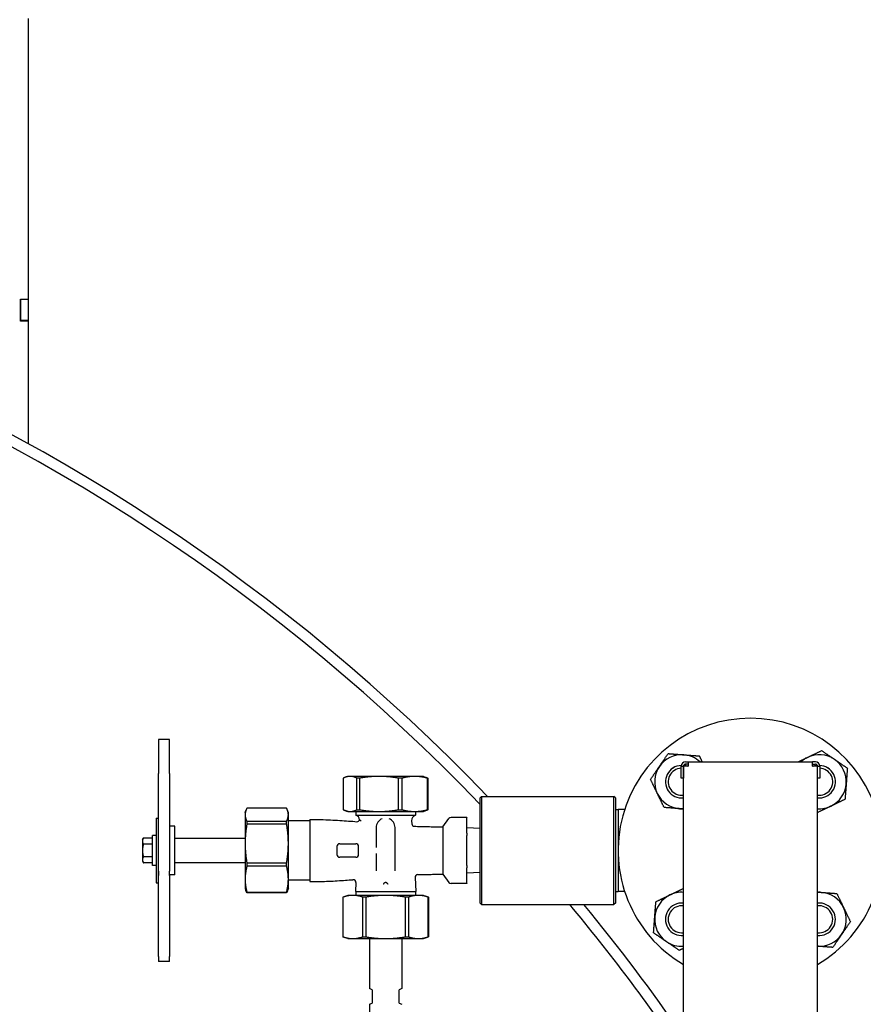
# Model space of a CAD drawing. Header units: inches. Extents: x 5 to 1128, y -85 to 748.
# Tile 293 of 656: x 413 to 433, y 313 to 336. Entities that reach past the tile are written whole.
import ezdxf

# ---------------------------------------------------------------- set-up
doc = ezdxf.new("R2010")
doc.units = ezdxf.units.IN
doc.header["$LTSCALE"] = 32
doc.header["$MEASUREMENT"] = 0
doc.layers.add('Visible (ANSI)', color=7, linetype='Continuous', lineweight=30)

msp = doc.modelspace()

# ---------------------------------------------------------------- linework, layer by layer
at = {"layer": 'Visible (ANSI)'}
for p, q in [((413.68688, 336.29117), (413.68688, 329.80117)), ((413.50758, 329.80117), (413.68688, 329.80117)), ((413.50758, 329.29117), (413.50758, 329.80117)), ((413.50758, 329.79117), (413.50758, 329.30117)), ((413.68688, 329.79117), (413.50758, 329.79117)), ((413.68688, 329.80117), (413.68688, 329.79117)), ((413.68688, 329.79117), (413.68688, 329.30117)), ((413.68688, 329.30117), (413.50758, 329.30117)), ((413.68688, 329.29117), (413.50758, 329.29117)), ((413.68688, 329.30117), (413.68688, 329.29117)), ((413.68688, 329.29117), (413.68688, 326.45574)), ((416.70116, 319.61213), (416.70116, 318.82521)), ((416.95116, 319.61213), (416.70116, 319.61213)), ((416.95116, 318.82521), (416.95116, 319.61213)), ((428.88766, 319.09617), (428.95116, 319.09617)), ((428.95116, 319.09617), (431.82616, 319.09617)), ((428.95116, 319.09617), (428.95116, 318.99617)), ((431.82616, 318.99617), (431.82616, 319.09617)), ((431.88966, 319.09617), (431.82616, 319.09617)), ((428.78766, 318.99617), (428.83766, 318.99617)), ((428.78766, 318.72117), (428.78766, 318.99617)), ((428.83766, 318.99617), (428.83766, 318.72117)), ((428.83866, 293.09617), (428.83866, 318.99617)), ((428.93866, 318.99617), (428.83866, 318.99617)), ((428.95116, 319.04617), (428.88766, 319.04617)), ((428.88866, 319.04617), (428.88866, 318.99617)), ((428.93866, 318.99617), (428.95116, 318.99617)), ((431.82616, 319.04617), (431.88966, 319.04617)), ((431.82616, 318.99617), (431.83866, 318.99617)), ((431.93866, 318.99617), (431.83866, 318.99617)), ((431.88866, 318.99617), (431.88866, 319.04617)), ((431.93866, 293.09617), (431.93866, 318.99617)), ((431.93966, 318.72117), (431.93966, 318.99617)), ((431.93966, 318.99617), (431.98966, 318.99617)), ((431.98966, 318.99617), (431.98966, 318.72117)), ((416.70116, 316.5666), (416.70116, 318.82521)), ((416.95116, 318.82521), (416.95116, 316.5666)), ((420.97214, 318.71987), (420.97214, 317.98927)), ((421.07616, 318.76082), (421.01941, 318.74017)), ((421.12945, 318.76082), (421.07616, 318.76082)), ((421.80071, 318.76082), (421.12945, 318.76082)), ((421.34978, 318.71987), (421.28675, 318.71987)), ((421.28675, 317.98927), (421.28675, 318.71987)), ((421.34978, 318.71987), (421.34978, 317.98927)), ((422.62242, 318.76082), (421.80071, 318.76082)), ((422.32879, 318.71987), (422.25164, 318.71987)), ((422.25164, 317.98927), (422.25164, 318.71987)), ((422.32879, 318.71987), (422.32879, 317.98927)), ((422.82616, 318.76082), (422.62242, 318.76082)), ((422.82616, 318.76082), (422.8829, 318.74017)), ((422.93017, 318.71987), (422.91605, 318.71987)), ((422.91605, 317.98927), (422.91605, 318.71987)), ((422.93017, 318.71987), (422.93017, 317.98927)), ((428.83766, 318.72117), (428.78766, 318.72117)), ((431.98966, 318.72117), (431.93966, 318.72117)), ((424.13866, 318.26492), (424.16991, 318.29617)), ((424.13866, 315.82742), (424.13866, 318.26492)), ((424.16991, 318.29617), (424.16991, 315.79617)), ((424.16991, 318.29617), (427.23241, 318.29617)), ((427.23241, 315.79617), (427.23241, 318.29617)), ((427.26366, 318.26492), (427.23241, 318.29617)), ((427.26366, 318.26492), (427.26366, 315.82742)), ((418.70116, 317.92117), (418.72003, 317.97302)), ((418.70116, 317.92117), (418.70116, 317.87222)), ((419.66021, 318.02317), (418.7421, 318.02317)), ((419.70116, 317.92117), (419.68229, 317.97302)), ((419.70116, 317.87222), (419.70116, 317.92117)), ((421.07616, 317.94832), (421.01941, 317.96897)), ((421.07616, 317.94832), (421.12945, 317.94832)), ((421.12945, 317.94832), (421.80071, 317.94832)), ((421.26366, 317.94832), (421.26366, 317.86117)), ((421.28675, 317.98927), (421.34978, 317.98927)), ((421.80071, 317.94832), (422.62242, 317.94832)), ((422.25164, 317.98927), (422.32879, 317.98927)), ((422.62242, 317.94832), (422.82616, 317.94832)), ((422.63866, 317.94832), (422.63866, 317.86117)), ((422.82616, 317.94832), (422.8829, 317.96897)), ((422.91605, 317.98927), (422.93017, 317.98927)), ((427.26366, 317.99453), (427.32616, 317.99617)), ((427.32616, 317.99617), (427.32616, 316.09617)), ((427.47986, 317.99617), (427.32616, 317.99617)), ((416.64116, 317.79617), (416.64116, 316.29617)), ((416.64116, 317.79617), (416.70116, 317.79617)), ((418.70116, 317.87222), (418.70116, 317.2093)), ((418.7421, 317.72127), (418.7421, 317.65902)), ((418.7421, 317.72127), (419.66021, 317.72127)), ((419.66021, 317.65902), (419.66021, 317.72127)), ((419.70116, 317.2093), (419.70116, 317.87222)), ((420.20116, 317.73367), (419.70116, 317.73367)), ((420.20116, 317.76472), (420.20116, 316.32762)), ((421.26366, 317.86117), (422.63866, 317.86117)), ((422.55252, 317.73477), (422.55666, 317.66604)), ((423.27616, 317.59617), (423.41403, 317.78328)), ((423.82616, 317.80871), (423.46435, 317.80871)), ((423.82616, 317.80871), (423.82616, 317.80033)), ((423.82616, 317.45031), (423.82616, 317.80033)), ((417.07616, 317.60867), (416.96678, 317.60867)), ((417.07616, 316.48367), (417.07616, 317.60867)), ((419.66021, 317.65902), (418.7421, 317.65902)), ((421.73241, 317.57742), (421.73241, 317.11543)), ((422.16991, 316.57984), (422.16991, 317.57742)), ((423.27616, 317.59617), (423.27616, 316.49617)), ((424.13866, 317.55753), (423.82616, 317.57117)), ((416.32616, 317.29617), (416.34849, 317.33484)), ((416.32616, 317.29617), (416.32616, 317.26268)), ((416.32616, 317.26268), (416.32616, 317.04617)), ((416.56116, 317.33484), (416.34849, 317.33484)), ((416.56116, 316.70217), (416.56116, 317.39017)), ((416.64116, 317.39017), (416.56116, 317.39017)), ((418.70116, 317.32742), (417.07616, 317.32742)), ((423.82616, 317.45031), (423.82616, 317.39619)), ((423.82616, 316.69615), (423.82616, 317.39619)), ((416.32616, 317.04617), (416.32616, 316.82966)), ((416.56116, 317.19051), (416.34849, 317.19051)), ((418.70116, 317.2093), (418.70116, 316.38325)), ((419.70116, 316.38325), (419.70116, 317.2093)), ((420.82616, 317.13992), (420.82616, 316.95242)), ((420.88866, 317.20242), (421.26366, 317.20242)), ((421.32616, 316.95242), (421.32616, 317.13992)), ((416.32616, 316.82966), (416.32616, 316.79617)), ((416.32616, 316.79617), (416.34849, 316.75749)), ((416.56116, 316.90183), (416.34849, 316.90183)), ((421.26366, 316.88992), (420.88866, 316.88992)), ((421.73241, 316.97691), (421.73241, 316.57984)), ((416.56116, 316.75749), (416.34849, 316.75749)), ((416.64116, 316.70217), (416.56116, 316.70217)), ((416.70116, 316.5666), (416.70116, 316.46953)), ((416.70116, 316.46953), (416.70116, 316.5666)), ((416.95116, 316.46953), (416.95116, 316.5666)), ((418.70116, 316.76492), (417.07616, 316.76492)), ((418.7421, 316.75958), (418.7421, 316.68202)), ((418.7421, 316.75958), (419.66021, 316.75958)), ((419.66021, 316.68202), (418.7421, 316.68202)), ((419.66021, 316.68202), (419.66021, 316.75958)), ((423.82616, 316.69615), (423.82616, 316.64202)), ((423.82616, 316.29201), (423.82616, 316.64202)), ((416.70116, 314.59115), (416.70116, 316.46953)), ((416.95116, 316.46953), (416.95116, 314.59115)), ((417.07616, 316.48367), (416.96678, 316.48367)), ((418.70116, 316.38325), (418.70116, 316.17117)), ((419.70116, 316.17117), (419.70116, 316.38325)), ((420.20116, 316.35867), (419.70116, 316.35867)), ((422.63164, 316.42167), (422.65116, 316.09767)), ((423.27616, 316.49617), (423.41403, 316.30906)), ((424.13866, 316.53481), (423.82616, 316.52117)), ((416.64116, 316.29617), (416.70116, 316.29617)), ((418.70116, 316.17117), (418.72003, 316.11932)), ((419.70116, 316.17117), (419.68229, 316.11932)), ((421.26369, 316.30566), (421.25116, 316.09767)), ((421.25116, 316.09767), (422.65116, 316.09767)), ((421.26366, 316.09767), (421.26366, 316.00867)), ((422.63866, 316.09767), (422.63866, 316.00867)), ((423.82616, 316.28363), (423.46435, 316.28363)), ((423.82616, 316.29201), (423.82616, 316.28363)), ((427.26366, 316.09781), (427.32616, 316.09617)), ((427.47986, 316.09617), (427.32616, 316.09617)), ((418.7421, 316.08448), (418.7421, 316.06916)), ((418.7421, 316.08448), (419.66021, 316.08448)), ((419.66021, 316.06916), (418.7421, 316.06916)), ((419.66021, 316.06916), (419.66021, 316.08448)), ((421.07616, 316.00867), (420.96366, 315.96772)), ((420.96451, 315.96772), (420.96366, 315.96772)), ((420.96366, 315.96772), (420.96366, 315.04962)), ((420.96451, 315.96772), (420.96451, 315.04962)), ((421.19339, 316.00867), (421.07616, 316.00867)), ((421.95116, 316.00867), (421.19339, 316.00867)), ((421.49341, 315.96772), (421.42226, 315.96772)), ((421.42226, 315.04962), (421.42226, 315.96772)), ((421.49341, 315.96772), (421.49341, 315.04962)), ((422.70893, 316.00867), (421.95116, 316.00867)), ((422.48006, 315.96772), (422.4089, 315.96772)), ((422.4089, 315.04962), (422.4089, 315.96772)), ((422.48006, 315.96772), (422.48006, 315.04962)), ((422.82616, 316.00867), (422.70893, 316.00867)), ((422.82616, 316.00867), (422.93866, 315.96772)), ((422.93866, 315.96772), (422.9378, 315.96772)), ((422.9378, 315.04962), (422.9378, 315.96772)), ((422.93866, 315.96772), (422.93866, 315.04962)), ((424.13866, 315.82742), (424.16991, 315.79617)), ((424.16991, 315.79617), (427.23241, 315.79617)), ((427.26366, 315.82742), (427.23241, 315.79617)), ((421.07616, 315.00867), (420.96366, 315.04962)), ((420.96366, 315.04962), (420.96451, 315.04962)), ((421.07616, 315.00867), (421.19339, 315.00867)), ((421.19339, 315.00867), (421.95116, 315.00867)), ((421.42226, 315.04962), (421.49341, 315.04962)), ((421.57616, 315.00867), (421.57616, 313.85331)), ((421.95116, 315.00867), (422.70893, 315.00867)), ((422.32616, 315.00867), (422.32616, 313.85331)), ((422.4089, 315.04962), (422.48006, 315.04962)), ((422.70893, 315.00867), (422.82616, 315.00867)), ((422.82616, 315.00867), (422.93866, 315.04962)), ((422.9378, 315.04962), (422.93866, 315.04962)), ((416.70116, 314.59115), (416.70116, 314.4802)), ((416.95116, 314.4802), (416.95116, 314.59115)), ((416.95116, 314.4802), (416.70116, 314.4802)), ((421.63866, 313.82742), (421.57616, 313.85331)), ((421.63866, 313.82742), (421.63866, 313.51492)), ((422.32616, 313.85331), (422.26366, 313.82742)), ((422.26366, 313.51492), (422.26366, 313.82742)), ((421.57616, 313.48903), (421.63866, 313.51492)), ((421.57616, 313.48903), (421.57616, 313.14617)), ((422.26366, 313.51492), (422.32616, 313.48903))]:
    msp.add_line(p, q, dxfattribs=at)
for centre, radius, start, end in [((392.12125, 287.39305), 44.62029, 43.834686, 94.726002), ((392.12125, 287.39305), 44.37029, 43.81363, 94.722655), ((430.38866, 317.04617), 3.06, 300.433365, 239.566635), ((428.79767, 318.63716), 0.625, 85.713388, 145.713388), ((428.88766, 318.99617), 0.1, 90, 180), ((428.79767, 318.63716), 0.625, 47.257857, 85.713388), ((431.97965, 318.63716), 0.625, 115.713388, 132.742143), ((431.97965, 318.63716), 0.625, 55.713388, 115.713388), ((431.88966, 318.99617), 0.1, 0, 90), ((431.97965, 318.63716), 0.625, 355.713388, 55.713388), ((428.79767, 318.63716), 0.625, 145.713388, 205.713388), ((428.79767, 318.63716), 0.37513, 91.331825, 276.273263), ((428.79767, 318.63716), 0.375, 91.335413, 276.275389), ((428.79767, 318.63716), 0.3125, 91.835565, 277.537139), ((428.88766, 318.99617), 0.05, 90, 180), ((428.79767, 318.63716), 0.3125, 82.462861, 82.647766), ((428.79767, 318.63716), 0.375, 75.957552, 83.586646), ((428.79767, 318.63716), 0.37513, 75.962387, 83.583412), ((431.97965, 318.63716), 0.37513, 96.416588, 104.037613), ((431.97965, 318.63716), 0.375, 96.413354, 104.042448), ((431.88966, 318.99617), 0.05, 0, 90), ((431.97965, 318.63716), 0.37513, 263.726737, 88.668175), ((431.97965, 318.63716), 0.375, 263.724611, 88.664587), ((431.97965, 318.63716), 0.3125, 262.462861, 88.164435), ((431.97965, 318.63716), 0.3125, 97.352234, 97.537139), ((431.97965, 318.63716), 0.625, 295.713388, 355.713388), ((428.79767, 318.63716), 0.625, 205.713388, 265.713388), ((428.79767, 318.63716), 0.625, 265.713388, 273.760409), ((431.97965, 318.63716), 0.625, 266.239591, 295.713388), ((421.22502, 317.74229), 0.125, 6.544845, 71.994266), ((421.28963, 317.77543), 0.0625, 265.040364, 342.402259), ((421.95116, 317.57742), 0.21875, 110.91922, 180), ((421.95116, 317.57742), 0.21875, 0, 69.08078), ((422.6773, 317.74229), 0.125, 108.005734, 183.447874), ((423.46435, 317.74621), 0.0625, 90, 143.615648), ((416.96678, 317.59304), 0.01562, 90, 180), ((422.61905, 317.6698), 0.0625, 183.447874, 267.617645), ((420.88866, 317.13992), 0.0625, 90, 180), ((421.26366, 317.13992), 0.0625, 0, 90), ((420.88866, 316.95242), 0.0625, 180, 270), ((421.26366, 316.95242), 0.0625, 270, 0), ((421.2013, 316.30942), 0.0625, 356.552126, 94.715029), ((422.69402, 316.42543), 0.0625, 92.023335, 183.447874), ((423.46435, 316.34613), 0.0625, 216.384352, 270), ((428.79767, 315.45518), 0.625, 115.713388, 175.713388), ((428.79767, 315.45518), 0.625, 86.239591, 115.713388), ((431.97965, 315.45518), 0.625, 85.713388, 93.760409), ((431.97965, 315.45518), 0.625, 25.713388, 85.713388), ((392.12125, 287.39305), 44.37029, 34.154948, 39.802129), ((392.12125, 287.39305), 44.62029, 34.625273, 39.535164), ((428.79767, 315.45518), 0.37513, 83.726737, 276.273263), ((428.79767, 315.45518), 0.375, 83.724611, 276.275389), ((428.79767, 315.45518), 0.3125, 82.462861, 277.537139), ((431.97965, 315.45518), 0.37513, 263.726737, 96.273263), ((431.97965, 315.45518), 0.375, 263.724611, 96.275389), ((431.97965, 315.45518), 0.3125, 262.462861, 97.537139), ((431.97965, 315.45518), 0.625, 325.713388, 25.713388), ((428.79767, 315.45518), 0.625, 175.713388, 235.713388), ((431.97965, 315.45518), 0.625, 266.239591, 325.713388), ((428.79767, 315.45518), 0.625, 235.713388, 273.760409)]:
    msp.add_arc(centre, radius, start, end, dxfattribs=at)
for points, weights in [([(428.28127, 318.98924), (428.37561, 319.12761), (428.48455, 319.28738)], [1, 1.0379548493, 1]), ([(428.48455, 319.28738), (428.67738, 319.27293), (428.84438, 319.26041)], [1, 1.0379548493, 1]), ([(431.70848, 319.20027), (431.85936, 319.27293), (432.03359, 319.35683)], [1, 1.0379548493, 1]), ([(432.03359, 319.35683), (432.19336, 319.24789), (432.33173, 319.15355)], [1, 1.0379548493, 1]), ([(428.84438, 319.26041), (429.01138, 319.24789), (429.20422, 319.23344)], [1, 1.0379548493, 1]), ([(429.20422, 319.23344), (429.23877, 319.16168), (429.27032, 319.09617)], [1, 1.0152911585, 1.0182613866]), ([(431.4923, 319.09617), (431.60411, 319.15001), (431.70848, 319.20027)], [1.01641451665, 1.02595147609, 1]), ([(432.33173, 319.15355), (432.4701, 319.05921), (432.62987, 318.95028)], [1, 1.0379548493, 1]), ([(428.078, 318.6911), (428.18693, 318.85088), (428.28127, 318.98924)], [1, 1.0379548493, 1]), ([(432.62987, 318.95028), (432.61542, 318.75744), (432.6029, 318.59044)], [1, 1.0379548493, 1]), ([(421.12945, 318.76082), (421.05555, 318.76082), (420.97214, 318.71987)], [1, 1.07154778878, 1.0788594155]), ([(421.28675, 318.71987), (421.20335, 318.76082), (421.12945, 318.76082)], [1.0788594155, 1.07154778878, 1]), ([(421.80071, 318.76082), (421.58886, 318.76082), (421.34978, 318.71987)], [1, 1.07154778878, 1.0788594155]), ([(422.25164, 318.71987), (422.01255, 318.76082), (421.80071, 318.76082)], [1.0788594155, 1.07154778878, 1]), ([(422.62242, 318.76082), (422.48447, 318.76082), (422.32879, 318.71987)], [1, 1.07154778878, 1.0788594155]), ([(422.91605, 318.71987), (422.76036, 318.76082), (422.62242, 318.76082)], [1.0788594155, 1.07154778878, 1]), ([(422.8829, 318.74017), (422.90585, 318.73181), (422.93017, 318.71987)], [1.06905877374, 1.07671691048, 1.0788594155]), ([(428.23456, 318.36599), (428.1619, 318.51688), (428.078, 318.6911)], [1, 1.0379548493, 1]), ([(432.6029, 318.59044), (432.59038, 318.42344), (432.57593, 318.23061)], [1, 1.0379548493, 1]), ([(428.39112, 318.04088), (428.30722, 318.21511), (428.23456, 318.36599)], [1, 1.0379548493, 1]), ([(432.57593, 318.23061), (432.4017, 318.14671), (432.25082, 318.07405)], [1, 1.0379548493, 1]), ([(418.7421, 318.02317), (418.70116, 317.94314), (418.70116, 317.87222)], [1.06691969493, 1.06560189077, 1]), ([(419.70116, 317.87222), (419.70116, 317.94314), (419.66021, 318.02317)], [1, 1.06560189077, 1.06691969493]), ([(420.97214, 317.98927), (421.05555, 317.94832), (421.12945, 317.94832)], [1.0788594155, 1.07154778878, 1]), ([(421.12945, 317.94832), (421.20335, 317.94832), (421.28675, 317.98927)], [1, 1.07154778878, 1.0788594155]), ([(421.34978, 317.98927), (421.58886, 317.94832), (421.80071, 317.94832)], [1.0788594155, 1.07154778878, 1]), ([(421.80071, 317.94832), (422.01255, 317.94832), (422.25164, 317.98927)], [1, 1.07154778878, 1.0788594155]), ([(422.32879, 317.98927), (422.48447, 317.94832), (422.62242, 317.94832)], [1.0788594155, 1.07154778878, 1]), ([(422.62242, 317.94832), (422.76036, 317.94832), (422.91605, 317.98927)], [1, 1.07154778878, 1.0788594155]), ([(422.93017, 317.98927), (422.90585, 317.97732), (422.8829, 317.96897)], [1.0788594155, 1.07671691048, 1.06905877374]), ([(428.75095, 318.01391), (428.58395, 318.02643), (428.39112, 318.04088)], [1, 1.0379548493, 1]), ([(428.83866, 318.00733), (428.79459, 318.01064), (428.75095, 318.01391)], [1.01439040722, 1.00964737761, 1]), ([(432.25082, 318.07405), (432.10518, 318.00392), (431.93866, 317.92373)], [1, 1.03658700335, 1.00263710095]), ([(418.70116, 317.87222), (418.70116, 317.80131), (418.7421, 317.72127)], [1, 1.06560189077, 1.06691969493]), ([(419.66021, 317.72127), (419.70116, 317.80131), (419.70116, 317.87222)], [1.06691969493, 1.06560189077, 1]), ([(418.7421, 317.65902), (418.70116, 317.42058), (418.70116, 317.2093)], [1.06691969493, 1.06560189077, 1]), ([(419.70116, 317.2093), (419.70116, 317.42058), (419.66021, 317.65902)], [1, 1.06560189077, 1.06691969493]), ([(416.34849, 317.33484), (416.32616, 317.29617), (416.32616, 317.26268)], [1, 1.0379548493, 1]), ([(416.32616, 317.26268), (416.32616, 317.22918), (416.34849, 317.19051)], [1, 1.0379548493, 1]), ([(416.34849, 317.19051), (416.32616, 317.11316), (416.32616, 317.04617)], [1, 1.0379548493, 1]), ([(416.32616, 317.04617), (416.32616, 316.97918), (416.34849, 316.90183)], [1, 1.0379548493, 1]), ([(418.70116, 317.2093), (418.70116, 316.99803), (418.7421, 316.75958)], [1, 1.06560189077, 1.06691969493]), ([(419.66021, 316.75958), (419.70116, 316.99803), (419.70116, 317.2093)], [1.06691969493, 1.06560189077, 1]), ([(416.34849, 316.90183), (416.32616, 316.86316), (416.32616, 316.82966)], [1, 1.0379548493, 1]), ([(416.32616, 316.82966), (416.32616, 316.79617), (416.34849, 316.75749)], [1, 1.0379548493, 1]), ([(418.7421, 316.68202), (418.70116, 316.52361), (418.70116, 316.38325)], [1.06691969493, 1.06560189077, 1]), ([(419.70116, 316.38325), (419.70116, 316.52361), (419.66021, 316.68202)], [1, 1.06560189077, 1.06691969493]), ([(418.70116, 316.38325), (418.70116, 316.24289), (418.7421, 316.08448)], [1, 1.06560189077, 1.06691969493]), ([(419.66021, 316.08448), (419.70116, 316.24289), (419.70116, 316.38325)], [1.06691969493, 1.06560189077, 1]), ([(418.7421, 316.06916), (418.72887, 316.09504), (418.72003, 316.11932)], [1.06691969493, 1.06649332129, 1.0593374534]), ([(419.68229, 316.11932), (419.67345, 316.09504), (419.66021, 316.06916)], [1.0593374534, 1.06649332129, 1.06691969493]), ([(421.92616, 316.2976), (421.91256, 316.2894), (421.89893, 316.27226)], [1.00875771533, 1.00839537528, 1.00763899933]), ([(421.97615, 316.2976), (421.95116, 316.31267), (421.92616, 316.2976)], [1.00006274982, 1.00072339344, 1.00006274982]), ([(422.00339, 316.27226), (421.98976, 316.2894), (421.97615, 316.2976)], [1.00763899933, 1.00839537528, 1.00875771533]), ([(428.5265, 316.01829), (428.67214, 316.08842), (428.83866, 316.16861)], [1, 1.03658700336, 1.00263710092]), ([(421.19339, 316.00867), (421.08586, 316.00867), (420.96451, 315.96772)], [1, 1.06560189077, 1.06691969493]), ([(421.42226, 315.96772), (421.30091, 316.00867), (421.19339, 316.00867)], [1.06691969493, 1.06560189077, 1]), ([(421.95116, 316.00867), (421.73611, 316.00867), (421.49341, 315.96772)], [1, 1.06560189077, 1.06691969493]), ([(422.4089, 315.96772), (422.16621, 316.00867), (421.95116, 316.00867)], [1.06691969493, 1.06560189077, 1]), ([(422.70893, 316.00867), (422.60141, 316.00867), (422.48006, 315.96772)], [1, 1.06560189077, 1.06691969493]), ([(422.9378, 315.96772), (422.81645, 316.00867), (422.70893, 316.00867)], [1.06691969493, 1.06560189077, 1]), ([(428.20139, 315.86173), (428.37561, 315.94563), (428.5265, 316.01829)], [1, 1.0379548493, 1]), ([(431.93866, 316.085), (431.98273, 316.0817), (432.02636, 316.07843)], [1.01439040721, 1.0096473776, 1]), ([(432.02636, 316.07843), (432.19336, 316.06591), (432.3862, 316.05146)], [1, 1.0379548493, 1]), ([(432.3862, 316.05146), (432.4701, 315.87723), (432.54276, 315.72635)], [1, 1.0379548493, 1]), ([(428.17442, 315.5019), (428.18693, 315.6689), (428.20139, 315.86173)], [1, 1.0379548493, 1]), ([(432.54276, 315.72635), (432.61542, 315.57546), (432.69932, 315.40124)], [1, 1.0379548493, 1]), ([(428.14744, 315.14206), (428.1619, 315.3349), (428.17442, 315.5019)], [1, 1.0379548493, 1]), ([(432.69932, 315.40124), (432.59038, 315.24146), (432.49604, 315.1031)], [1, 1.0379548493, 1]), ([(420.96451, 315.04962), (421.08586, 315.00867), (421.19339, 315.00867)], [1.06691969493, 1.06560189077, 1]), ([(421.19339, 315.00867), (421.30091, 315.00867), (421.42226, 315.04962)], [1, 1.06560189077, 1.06691969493]), ([(421.49341, 315.04962), (421.73611, 315.00867), (421.95116, 315.00867)], [1.06691969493, 1.06560189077, 1]), ([(421.95116, 315.00867), (422.16621, 315.00867), (422.4089, 315.04962)], [1, 1.06560189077, 1.06691969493]), ([(422.48006, 315.04962), (422.60141, 315.00867), (422.70893, 315.00867)], [1.06691969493, 1.06560189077, 1]), ([(422.70893, 315.00867), (422.81645, 315.00867), (422.9378, 315.04962)], [1, 1.06560189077, 1.06691969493]), ([(428.44558, 314.93879), (428.30722, 315.03313), (428.14744, 315.14206)], [1, 1.0379548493, 1]), ([(432.49604, 315.1031), (432.4017, 314.96473), (432.29277, 314.80496)], [1, 1.0379548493, 1]), ([(428.74372, 314.73551), (428.58395, 314.84445), (428.44558, 314.93879)], [1, 1.0379548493, 1]), ([(428.83866, 314.78123), (428.79277, 314.75913), (428.74372, 314.73551)], [1.01510149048, 1.01040098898, 1]), ([(432.29277, 314.80496), (432.103, 314.81918), (431.93866, 314.8315)], [1, 1.03732759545, 1.00123377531])]:
    msp.add_rational_spline(points, weights, degree=2, dxfattribs=at)
for points, knots in [([(420.20116, 317.76472), (420.28717, 317.76472), (420.36959, 317.7637), (420.52836, 317.76004), (420.60469, 317.7574), (420.75223, 317.7509), (420.82343, 317.74705), (420.96156, 317.73848), (421.02849, 317.73377), (421.15883, 317.7238), (421.22225, 317.71855), (421.28423, 317.71317)], [1, 1, 1, 1, 1.05515271, 1.05515271, 1.110305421, 1.110305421, 1.165458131, 1.165458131, 1.220610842, 1.220610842, 1.275763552, 1.275763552, 1.275763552, 1.275763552]), ([(421.3492, 317.75654), (421.3492, 317.75654), (421.34922, 317.75653), (421.34934, 317.75645), (421.34949, 317.75636), (421.35012, 317.75597), (421.35081, 317.75555), (421.35646, 317.75205), (421.36753, 317.74521), (421.38318, 317.73498), (421.38334, 317.73488), (421.3835, 317.73477)], [0.515559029, 0.515559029, 0.515559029, 0.515559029, 0.536492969, 0.536492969, 0.575754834, 0.575754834, 0.651536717, 0.651536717, 1.032417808, 1.032417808, 1.036304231, 1.036304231, 1.036304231, 1.036304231]), ([(416.95116, 317.5929), (416.95135, 317.5931), (416.95148, 317.59327), (416.952, 317.59396), (416.9522, 317.59435), (416.9522, 317.59435)], [0.065041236, 0.065041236, 0.065041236, 0.065041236, 0.0770531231, 0.0770531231, 0.1201161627, 0.1201161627, 0.1201161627, 0.1201161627]), ([(416.95116, 317.5468), (416.95116, 317.54692), (416.95116, 317.54705), (416.95116, 317.54727), (416.95116, 317.54737), (416.95116, 317.54757), (416.95117, 317.54766), (416.95117, 317.54774), (416.95117, 317.54775), (416.95117, 317.54775)], [0, 0, 0, 0, 0.00185340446, 0.00185340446, 0.00368384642, 0.00368384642, 0.00609395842, 0.00609395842, 0.00735151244, 0.00735151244, 0.00735151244, 0.00735151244]), ([(422.61645, 317.60735), (422.66554, 317.60531), (422.71391, 317.6036), (422.80896, 317.60079), (422.85563, 317.59968), (422.94686, 317.59799), (422.99143, 317.5974), (423.07795, 317.5966), (423.11991, 317.59638), (423.20062, 317.59617), (423.23937, 317.59617), (423.27616, 317.59617)], [1.724537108, 1.724537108, 1.724537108, 1.724537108, 1.779629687, 1.779629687, 1.834722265, 1.834722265, 1.889814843, 1.889814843, 1.944907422, 1.944907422, 2, 2, 2, 2]), ([(416.95122, 316.51423), (416.95122, 316.51456), (416.95119, 316.51503), (416.95102, 316.51582), (416.95095, 316.51612), (416.95083, 316.51659), (416.95078, 316.51675), (416.95073, 316.51693), (416.95072, 316.51694), (416.95072, 316.51694), (416.95072, 316.51695), (416.95072, 316.51695), (416.95072, 316.51695), (416.95072, 316.51695), (416.95072, 316.51695), (416.95072, 316.51695)], [0.0301687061, 0.0301687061, 0.0301687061, 0.0301687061, 0.0476677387, 0.0476677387, 0.0563154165, 0.0563154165, 0.060638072, 0.060638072, 0.0607731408, 0.0607731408, 0.0608406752, 0.0608406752, 0.0608744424, 0.0608744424, 0.0608947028, 0.0608947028, 0.0608947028, 0.0608947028]), ([(416.96678, 316.48367), (416.96636, 316.48367), (416.96593, 316.48369), (416.96519, 316.48375), (416.96487, 316.48378), (416.96426, 316.48386), (416.96396, 316.48391), (416.96345, 316.484), (416.96322, 316.48404), (416.96271, 316.48414), (416.96245, 316.4842), (416.96181, 316.48435), (416.96149, 316.48443), (416.96053, 316.48467), (416.96004, 316.4848), (416.95883, 316.4851), (416.95816, 316.48525), (416.95678, 316.48552), (416.95619, 316.48562), (416.95451, 316.48594), (416.95317, 316.48627), (416.95171, 316.48688), (416.95144, 316.487), (416.95116, 316.48712)], [0, 0, 0, 0, 0.0032377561, 0.0032377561, 0.0056925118, 0.0056925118, 0.0083858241, 0.0083858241, 0.011070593, 0.011070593, 0.0151239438, 0.0151239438, 0.0225008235, 0.0225008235, 0.039437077, 0.039437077, 0.0648007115, 0.0648007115, 0.0808067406, 0.0808067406, 0.0963977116, 0.0963977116, 0.0998934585, 0.0998934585, 0.0998934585, 0.0998934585]), ([(420.20116, 316.32762), (420.27911, 316.32762), (420.35412, 316.32846), (420.49906, 316.3315), (420.56898, 316.3337), (420.70447, 316.33916), (420.77004, 316.34242), (420.89747, 316.34972), (420.95934, 316.35376), (421.07996, 316.36239), (421.13871, 316.36697), (421.19616, 316.37171)], [1, 1, 1, 1, 1.049986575, 1.049986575, 1.099973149, 1.099973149, 1.149959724, 1.149959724, 1.199946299, 1.199946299, 1.249932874, 1.249932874, 1.249932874, 1.249932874]), ([(422.69182, 316.48789), (422.73515, 316.48942), (422.77786, 316.49069), (422.86177, 316.49278), (422.90298, 316.49359), (422.98359, 316.49484), (423.02299, 316.49527), (423.0996, 316.49586), (423.13681, 316.49601), (423.20859, 316.49617), (423.24316, 316.49617), (423.27616, 316.49617)], [1.752952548, 1.752952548, 1.752952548, 1.752952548, 1.802362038, 1.802362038, 1.851771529, 1.851771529, 1.901181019, 1.901181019, 1.95059051, 1.95059051, 2, 2, 2, 2]), ([(421.89893, 316.27226), (421.8989, 316.27222), (421.89887, 316.27219), (421.89841, 316.27163), (421.8979, 316.27118), (421.89666, 316.27041), (421.89596, 316.27016), (421.89518, 316.26999), (421.89517, 316.26999), (421.89516, 316.26999)], [0, 0, 0, 0, 0.0003134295, 0.0003134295, 0.0055212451, 0.0055212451, 0.0114431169, 0.0114431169, 0.0115315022, 0.0115315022, 0.0115315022, 0.0115315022]), ([(422.00716, 316.26999), (422.00715, 316.26999), (422.00713, 316.26999), (422.00636, 316.27016), (422.00561, 316.27042), (422.00432, 316.27125), (422.00382, 316.27172), (422.00339, 316.27226)], [-0.0000889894, -0.0000889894, -0.0000889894, -0.0000889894, 0, 0, 0.0059681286, 0.0059681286, 0.0108186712, 0.0108186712, 0.0108186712, 0.0108186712])]:
    msp.add_open_spline(points, degree=3, knots=knots, dxfattribs=at)

doc.saveas('drawing.dxf')
